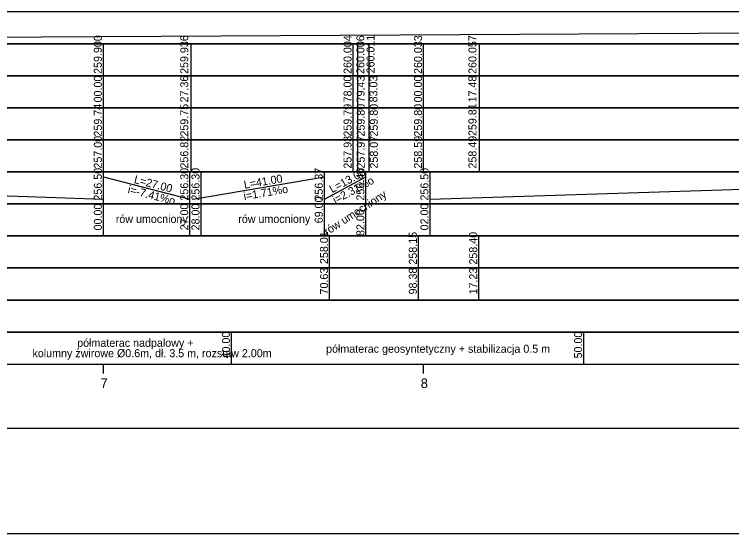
# Model space of a CAD drawing. Extents: x 6445630 to 6518227, y 5499240 to 5511716.
# Drawn here: x 6452903.4 to 6453127.4, y 5508418.3 to 5508580.5 of the extents above; entities that cross this region are included whole.
import ezdxf

# ---------------------------------------------------------------- set-up
doc = ezdxf.new("R2010")
doc.units = 0
for name, color, linetype in [('TOR_PROF-tabelka-geometria T1', 7, 'Continuous'), ('TOR_PROF-tabelka-kilometracja', 7, 'Continuous'), ('TOR_PROF-tabelka-odleglosci T1', 7, 'Continuous'), ('TOR_PROF-tabelka-pochylenia proj T1', 7, 'Continuous'), ('TOR_PROF-tabelka-rodzaj rowu T1', 7, 'Continuous'), ('TOR_PROF-tabelka-rodzaj rurociagow T1', 7, 'Continuous'), ('TOR_PROF-tabelka-rowyT1', 7, 'Continuous'), ('TOR_PROF-tabelka-rurociagi T1', 7, 'Continuous'), ('TOR_PROF-tabelka-rzedne istn T1', 7, 'Continuous'), ('TOR_PROF-tabelka-rzedne proj T1', 7, 'Continuous'), ('TOR_PROF-tabelka-teren istniejacy T1', 7, 'Continuous'), ('TOR_PROF-tabelka-warstwa ochronna T1', 7, 'Continuous'), ('TOR_PROF-warstwa ochronna', 7, 'Continuous'), ('TOR_RAMKI-MASKA WYCIECIA', 7, 'Continuous')]:
    doc.layers.add(name, color=color, linetype=linetype)

msp = doc.modelspace()

# ---------------------------------------------------------------- linework, layer by layer
at = {"layer": 'TOR_PROF-tabelka-geometria T1'}
for points in [[(6452331.21, 5508451.29), (6453331.21, 5508451.29), (6453331.21, 5508448.62), (6453416.22, 5508448.62), (6453416.22, 5508451.29), (6453496.22, 5508451.29), (6453496.22, 5508453.96), (6453581.21, 5508453.96), (6453581.21, 5508451.29), (6457347.56, 5508451.29), (6457347.56, 5508448.62), (6457429.11, 5508448.62), (6457429.11, 5508451.29), (6457509.11, 5508451.29), (6457509.11, 5508453.96), (6457590.67, 5508453.96), (6457590.67, 5508451.29), (6459780.93, 5508451.29)], [(6452331.21, 5508451.29), (6462731.21, 5508451.29)]]:
    msp.add_lwpolyline(points, dxfattribs=at)
at = {"layer": 'TOR_PROF-tabelka-kilometracja'}
for points in [[(6452931.21, 5508468.29), (6452931.21, 5508471.29)], [(6453031.21, 5508468.29), (6453031.21, 5508471.29)]]:
    msp.add_lwpolyline(points, dxfattribs=at)
at = {"layer": 'TOR_PROF-tabelka-odleglosci T1'}
msp.add_lwpolyline([(6452331.21, 5508551.29), (6462731.21, 5508551.29), (6462731.21, 5508561.29), (6452331.21, 5508561.29)], close=True, dxfattribs=at)
for points in [[(6452931.21, 5508551.29), (6452931.21, 5508561.29)], [(6452958.57, 5508551.29), (6452958.57, 5508561.29)], [(6453009.21, 5508551.29), (6453009.21, 5508561.29)], [(6453010.64, 5508551.29), (6453010.64, 5508561.29)], [(6453014.24, 5508551.29), (6453014.24, 5508561.29)], [(6453031.21, 5508551.29), (6453031.21, 5508561.29)], [(6453048.69, 5508551.29), (6453048.69, 5508561.29)]]:
    msp.add_lwpolyline(points, dxfattribs=at)
at = {"layer": 'TOR_PROF-tabelka-pochylenia proj T1'}
msp.add_lwpolyline([(6452331.21, 5508571.29), (6462731.21, 5508571.29), (6462731.21, 5508581.29), (6452331.21, 5508581.29)], close=True, dxfattribs=at)
msp.add_lwpolyline([(6452781.21, 5508572.79), (6454031.21, 5508579.79)], dxfattribs=at)
at = {"layer": 'TOR_PROF-tabelka-rodzaj rowu T1'}
for points in [[(6452331.21, 5508511.29), (6462731.21, 5508511.29), (6462731.21, 5508521.29), (6452331.21, 5508521.29)], [(6452331.21, 5508511.29), (6462731.21, 5508511.29), (6462731.21, 5508521.29), (6452331.21, 5508521.29)], [(6452331.21, 5508491.29), (6462731.21, 5508491.29), (6462731.21, 5508501.29), (6452331.21, 5508501.29)]]:
    msp.add_lwpolyline(points, close=True, dxfattribs=at)
for points in [[(6452931.21, 5508511.29), (6452931.21, 5508521.29)], [(6452958.21, 5508511.29), (6452958.21, 5508521.29)], [(6452961.71, 5508511.29), (6452961.71, 5508521.29)], [(6453000.21, 5508511.29), (6453000.21, 5508521.29)], [(6453013.21, 5508511.29), (6453013.21, 5508521.29)], [(6453033.21, 5508511.29), (6453033.21, 5508521.29)], [(6453001.85, 5508491.29), (6453001.85, 5508501.29)], [(6453029.59, 5508491.29), (6453029.59, 5508501.29)], [(6453048.44, 5508491.29), (6453048.44, 5508501.29)]]:
    msp.add_lwpolyline(points, dxfattribs=at)
at = {"layer": 'TOR_PROF-tabelka-rowyT1'}
msp.add_lwpolyline([(6452331.21, 5508521.29), (6462731.21, 5508521.29), (6462731.21, 5508531.29), (6452331.21, 5508531.29)], close=True, dxfattribs=at)
msp.add_lwpolyline([(6452331.21, 5508521.29), (6462731.21, 5508521.29), (6462731.21, 5508531.29), (6452331.21, 5508531.29)], close=True, dxfattribs=at)
msp.add_lwpolyline([(6452331.21, 5508521.29), (6462731.21, 5508521.29), (6462731.21, 5508531.29), (6452331.21, 5508531.29)], close=True, dxfattribs=at)
for points in [[(6452931.21, 5508521.29), (6452931.21, 5508531.29)], [(6452958.21, 5508521.29), (6452958.21, 5508531.29)], [(6452961.71, 5508521.29), (6452961.71, 5508531.29)], [(6453000.21, 5508521.29), (6453000.21, 5508531.29)], [(6453013.21, 5508521.29), (6453013.21, 5508531.29)], [(6453033.21, 5508521.29), (6453033.21, 5508531.29)], [(6452731.21, 5508529.79), (6452931.21, 5508522.79)], [(6452931.21, 5508529.79), (6452958.21, 5508522.79)], [(6452959.21, 5508522.79), (6453000.21, 5508529.79)], [(6453000.21, 5508522.79), (6453013.21, 5508529.79)], [(6453033.21, 5508522.79), (6453251.21, 5508529.79)]]:
    msp.add_lwpolyline(points, dxfattribs=at)
at = {"layer": 'TOR_PROF-tabelka-rurociagi T1'}
msp.add_lwpolyline([(6452331.21, 5508501.29), (6462731.21, 5508501.29), (6462731.21, 5508511.29), (6452331.21, 5508511.29)], close=True, dxfattribs=at)
for points in [[(6453001.85, 5508501.29), (6453001.85, 5508511.29)], [(6453029.59, 5508501.29), (6453029.59, 5508511.29)], [(6453048.44, 5508501.29), (6453048.44, 5508511.29)]]:
    msp.add_lwpolyline(points, dxfattribs=at)
at = {"layer": 'TOR_PROF-tabelka-rzedne istn T1'}
msp.add_lwpolyline([(6452331.21, 5508541.29), (6462731.21, 5508541.29), (6462731.21, 5508551.29), (6452331.21, 5508551.29)], close=True, dxfattribs=at)
for points in [[(6452931.21, 5508541.29), (6452931.21, 5508551.29)], [(6452958.57, 5508541.29), (6452958.57, 5508551.29)], [(6453009.21, 5508541.29), (6453009.21, 5508551.29)], [(6453010.64, 5508541.29), (6453010.64, 5508551.29)], [(6453014.24, 5508541.29), (6453014.24, 5508551.29)], [(6453031.21, 5508541.29), (6453031.21, 5508551.29)], [(6453048.69, 5508541.29), (6453048.69, 5508551.29)], [(6452931.21, 5508531.29), (6452931.21, 5508541.29)], [(6452931.21, 5508531.29), (6452931.21, 5508541.29)], [(6452931.21, 5508531.29), (6452931.21, 5508541.29)], [(6452931.21, 5508531.29), (6452931.21, 5508541.29)], [(6452958.57, 5508531.29), (6452958.57, 5508541.29)], [(6453009.21, 5508531.29), (6453009.21, 5508541.29)], [(6453010.64, 5508531.29), (6453010.64, 5508541.29)], [(6453014.24, 5508531.29), (6453014.24, 5508541.29)], [(6453031.21, 5508531.29), (6453031.21, 5508541.29)], [(6453031.21, 5508531.29), (6453031.21, 5508541.29)], [(6453031.21, 5508531.29), (6453031.21, 5508541.29)], [(6453031.21, 5508531.29), (6453031.21, 5508541.29)], [(6453048.69, 5508531.29), (6453048.69, 5508541.29)]]:
    msp.add_lwpolyline(points, dxfattribs=at)
at = {"layer": 'TOR_PROF-tabelka-rzedne proj T1'}
msp.add_lwpolyline([(6452331.21, 5508561.29), (6462731.21, 5508561.29), (6462731.21, 5508571.29), (6452331.21, 5508571.29)], close=True, dxfattribs=at)
for points in [[(6452931.21, 5508561.29), (6452931.21, 5508571.29)], [(6452958.57, 5508561.29), (6452958.57, 5508571.29)], [(6453009.21, 5508561.29), (6453009.21, 5508571.29)], [(6453010.64, 5508561.29), (6453010.64, 5508571.29)], [(6453014.24, 5508561.29), (6453014.24, 5508571.29)], [(6453031.21, 5508561.29), (6453031.21, 5508571.29)], [(6453048.69, 5508561.29), (6453048.69, 5508571.29)]]:
    msp.add_lwpolyline(points, dxfattribs=at)
at = {"layer": 'TOR_PROF-tabelka-teren istniejacy T1'}
msp.add_lwpolyline([(6452331.21, 5508531.29), (6462731.21, 5508531.29), (6462731.21, 5508541.29), (6452331.21, 5508541.29)], close=True, dxfattribs=at)
msp.add_lwpolyline([(6452331.21, 5508531.29), (6462731.21, 5508531.29), (6462731.21, 5508541.29), (6452331.21, 5508541.29)], close=True, dxfattribs=at)
msp.add_lwpolyline([(6452331.21, 5508531.29), (6462731.21, 5508531.29), (6462731.21, 5508541.29), (6452331.21, 5508541.29)], close=True, dxfattribs=at)
msp.add_lwpolyline([(6452331.21, 5508531.29), (6462731.21, 5508531.29), (6462731.21, 5508541.29), (6452331.21, 5508541.29)], close=True, dxfattribs=at)
at = {"layer": 'TOR_PROF-tabelka-warstwa ochronna T1'}
msp.add_lwpolyline([(6452331.21, 5508481.29), (6462731.21, 5508481.29), (6462731.21, 5508491.29), (6452331.21, 5508491.29)], close=True, dxfattribs=at)
at = {"layer": 'TOR_PROF-warstwa ochronna'}
msp.add_lwpolyline([(6452331.21, 5508471.29), (6462731.21, 5508471.29), (6462731.21, 5508481.29), (6452331.21, 5508481.29)], close=True, dxfattribs=at)
for points in [[(6452971.21, 5508471.29), (6452971.21, 5508481.29)], [(6453081.21, 5508471.29), (6453081.21, 5508481.29)]]:
    msp.add_lwpolyline(points, dxfattribs=at)
at = {"layer": 'TOR_RAMKI-MASKA WYCIECIA'}
msp.add_lwpolyline([(6452266.8, 5508418.29), (6454296.8, 5508418.29), (6454296.8, 5508705.29), (6452266.8, 5508705.29)], close=True, dxfattribs=at)

# ---------------------------------------------------------------- texts
at = {"layer": 'TOR_PROF-tabelka-kilometracja'}
for s, p in [('7', (6452930.32, 5508463.79)), ('8', (6453030.32, 5508463.79))]:
    msp.add_text(s, height=3, dxfattribs=at).set_placement(p)
at = {"layer": 'TOR_PROF-tabelka-odleglosci T1'}
for s, p in [('00.00', (6452930.71, 5508553.03)), ('27.36', (6452957.71, 5508553.02)), ('78.00', (6453008.71, 5508553.03)), ('79.43', (6453012.79, 5508553.03)), ('83.03', (6453016.78, 5508553.03)), ('00.00', (6453030.71, 5508553.03)), ('17.48', (6453047.71, 5508553.02))]:
    msp.add_text(s, height=2.5, rotation=90, dxfattribs=at).set_placement(p)
at = {"layer": 'TOR_PROF-tabelka-rodzaj rowu T1'}
for s, p in [('69.00', (6452999.71, 5508515.27)), ('00.00', (6452930.71, 5508513.04)), ('27.00', (6452957.71, 5508513.04)), ('28.00', (6452961.21, 5508513.04)), ('82.00', (6453012.71, 5508511.29)), ('02.00', (6453032.71, 5508513.04))]:
    msp.add_text(s, height=2.5, rotation=90, dxfattribs=at).set_placement(p)
at = {"layer": 'TOR_PROF-tabelka-rodzaj rurociagow T1'}
for s, p in [('70.63', (6453001.35, 5508493.03)), ('98.38', (6453029.09, 5508493.03)), ('17.23', (6453047.94, 5508493.03))]:
    msp.add_text(s, height=2.5, rotation=90, dxfattribs=at).set_placement(p)
at = {"layer": 'TOR_PROF-tabelka-rowyT1'}
for s, rotation, p in [('256.50', 90, (6452930.71, 5508522.36)), ('256.30', 90, (6452957.71, 5508522.36)), ('256.30', 90, (6452961.21, 5508522.36)), ('L=41.00', 9.6888, (6452975.29, 5508526.04)), ('256.37', 90, (6452999.71, 5508522.36)), ('L=13.00', 28.3008, (6453002.6, 5508524.65)), ('256.40', 90, (6453012.71, 5508522.36)), ('256.50', 90, (6453032.71, 5508522.36)), ('L=27.00', 345.4655, (6452940.58, 5508527.88)), ('i=2.31%o', 28.3008, (6453003.65, 5508521.23)), ('i=-7.41%o', 345.4655, (6452938.63, 5508524.77)), ('i=1.71%o', 9.6888, (6452975.2, 5508522.48)), ('rów umocniony', 33.0169, (6453001.07, 5508511.41)), ('rów umocniony', 0.087, (6452935.07, 5508515.35)), ('rów umocniony', 0.087, (6452973.32, 5508515.35))]:
    msp.add_text(s, height=2.5, rotation=rotation, dxfattribs=at).set_placement(p)
at = {"layer": 'TOR_PROF-tabelka-rurociagi T1'}
for s, p in [('258.01', (6453001.35, 5508502.52)), ('258.15', (6453029.09, 5508502.35)), ('258.40', (6453047.94, 5508502.36))]:
    msp.add_text(s, height=2.5, rotation=90, dxfattribs=at).set_placement(p)
at = {"layer": 'TOR_PROF-tabelka-rzedne istn T1'}
for s, p in [('259.74', (6452930.71, 5508542.36)), ('259.75', (6452957.71, 5508542.35)), ('259.79', (6453008.71, 5508542.36)), ('259.80', (6453012.8, 5508542.36)), ('259.80', (6453016.89, 5508542.36)), ('259.80', (6453030.71, 5508542.36)), ('259.81', (6453047.71, 5508542.52)), ('257.00', (6452930.71, 5508532.36)), ('256.82', (6452957.71, 5508532.36)), ('257.93', (6453008.71, 5508532.35)), ('257.97', (6453012.81, 5508532.36)), ('258.07', (6453016.91, 5508532.36)), ('258.59', (6453030.71, 5508532.36)), ('258.49', (6453047.71, 5508532.36))]:
    msp.add_text(s, height=2.5, rotation=90, dxfattribs=at).set_placement(p)
at = {"layer": 'TOR_PROF-tabelka-rzedne proj T1'}
for s, p in [('259.900', (6452930.71, 5508561.93)), ('259.936', (6452957.71, 5508561.92)), ('260.004', (6453008.71, 5508561.93)), ('260.006', (6453012.7, 5508561.92)), ('260.011', (6453015.88, 5508562.09)), ('260.033', (6453030.71, 5508561.92)), ('260.057', (6453047.71, 5508561.93))]:
    msp.add_text(s, height=2.5, rotation=90, dxfattribs=at).set_placement(p)
at = {"layer": 'TOR_PROF-warstwa ochronna'}
for s, rotation, p in [('40.00', 90, (6452970.71, 5508473.04)), ('50.00', 90, (6453080.71, 5508473.04)), ('półmaterac nadpalowy +', 360, (6452923.01, 5508476.66)), ('półmaterac geosyntetyczny + stabilizacja 0.5 m', 360, (6453000.75, 5508474.81)), ('kolumny żwirowe Ø0.6m, dł. 3.5 m, rozstaw 2.00m', 360, (6452909.06, 5508473.42))]:
    msp.add_text(s, height=2.5, rotation=rotation, dxfattribs=at).set_placement(p)

doc.saveas('drawing.dxf')
